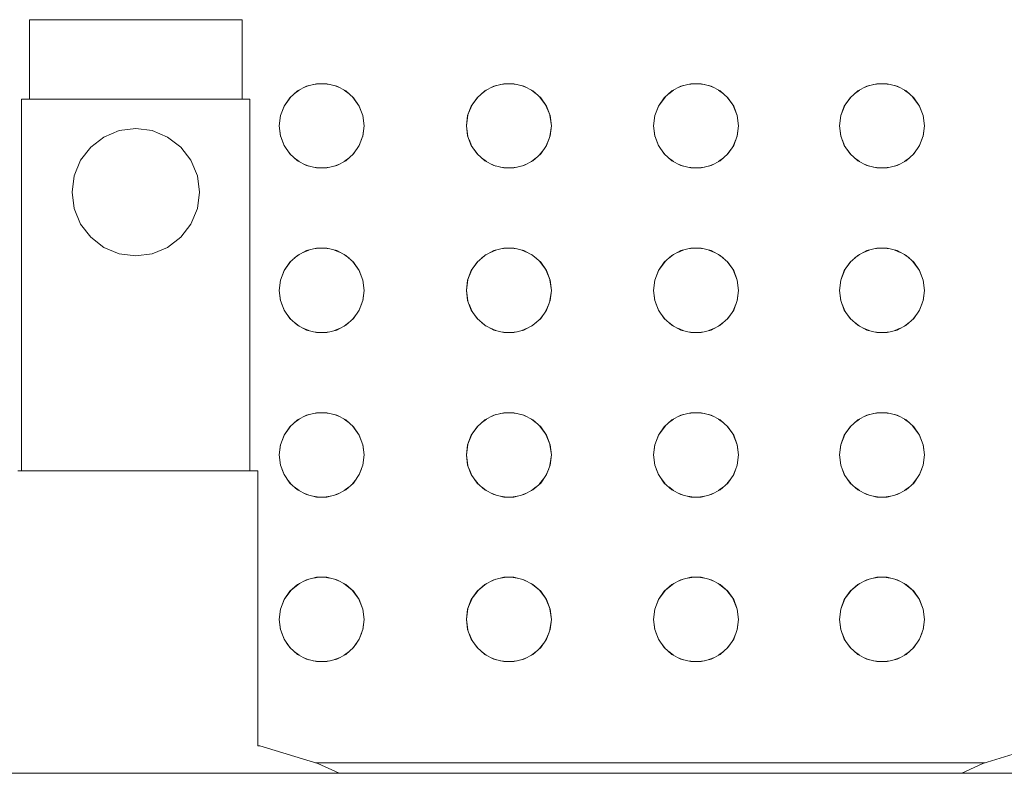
# Model space of a CAD drawing. Header units: millimetres. Extents: x 321 to 585, y -277 to 9.
# Tile 526 of 656: x 343.204 to 343.575, y -134.146 to -133.862. Entities that reach past the tile are written whole.
import ezdxf

# ---------------------------------------------------------------- set-up
doc = ezdxf.new("R2010")
doc.units = ezdxf.units.MM
doc.header["$MEASUREMENT"] = 0
doc.layers.add('IFC-Elemento construtivo genérico-Contorno', color=253, linetype='Continuous', lineweight=5)

msp = doc.modelspace()

# ---------------------------------------------------------------- linework, layer by layer
at = {"layer": 'IFC-Elemento construtivo genérico-Contorno', "lineweight": 5}
for p, q in [((343.20804, -133.86156), (343.2094, -133.86156)), ((343.20804, -133.89156), (343.20804, -133.86156)), ((343.2094, -133.86156), (343.2134, -133.86156)), ((343.2134, -133.86156), (343.21975, -133.86156)), ((343.21975, -133.86156), (343.22804, -133.86156)), ((343.22804, -133.86156), (343.23769, -133.86156)), ((343.23769, -133.86156), (343.24804, -133.86156)), ((343.24804, -133.86156), (343.25839, -133.86156)), ((343.25839, -133.86156), (343.26804, -133.86156)), ((343.26804, -133.86156), (343.27632, -133.86156)), ((343.27632, -133.86156), (343.28268, -133.86156)), ((343.28268, -133.86156), (343.28667, -133.86156)), ((343.28667, -133.86156), (343.28804, -133.86156)), ((343.28804, -133.89156), (343.28804, -133.86156)), ((343.30772, -133.88948), (343.30954, -133.88808)), ((343.30895, -133.8884), (343.31236, -133.8866)), ((343.31109, -133.88726), (343.31323, -133.88638)), ((343.31236, -133.8866), (343.31611, -133.88568)), ((343.31489, -133.88598), (343.31715, -133.88568)), ((343.31611, -133.88568), (343.31997, -133.88568)), ((343.31893, -133.88568), (343.32118, -133.88597)), ((343.31997, -133.88568), (343.32371, -133.8866)), ((343.32285, -133.88639), (343.32498, -133.88726)), ((343.32371, -133.8866), (343.32713, -133.8884)), ((343.32653, -133.88808), (343.32835, -133.88948)), ((343.3782, -133.88949), (343.38003, -133.88808)), ((343.37944, -133.8884), (343.38286, -133.8866)), ((343.38159, -133.88726), (343.38372, -133.88638)), ((343.38286, -133.8866), (343.3866, -133.88568)), ((343.38539, -133.88598), (343.38764, -133.88568)), ((343.3866, -133.88568), (343.39046, -133.88568)), ((343.38942, -133.88568), (343.39167, -133.88598)), ((343.39046, -133.88568), (343.3942, -133.8866)), ((343.39334, -133.88638), (343.39547, -133.88726)), ((343.3942, -133.8866), (343.39762, -133.8884)), ((343.39703, -133.88808), (343.39885, -133.88949)), ((343.44871, -133.88948), (343.45053, -133.88808)), ((343.44993, -133.8884), (343.45335, -133.8866)), ((343.45208, -133.88726), (343.45421, -133.88638)), ((343.45335, -133.8866), (343.45709, -133.88568)), ((343.45588, -133.88598), (343.45813, -133.88568)), ((343.45709, -133.88568), (343.46095, -133.88568)), ((343.45991, -133.88568), (343.46217, -133.88597)), ((343.46095, -133.88568), (343.4647, -133.8866)), ((343.46384, -133.88639), (343.46596, -133.88726)), ((343.4647, -133.8866), (343.46811, -133.8884)), ((343.46752, -133.88808), (343.46935, -133.88949)), ((343.51871, -133.88948), (343.52053, -133.88808)), ((343.51993, -133.8884), (343.52335, -133.8866)), ((343.52208, -133.88726), (343.52421, -133.88638)), ((343.52335, -133.8866), (343.52709, -133.88568)), ((343.52588, -133.88598), (343.52813, -133.88568)), ((343.52709, -133.88568), (343.53095, -133.88568)), ((343.52991, -133.88568), (343.53217, -133.88597)), ((343.53095, -133.88568), (343.5347, -133.8866)), ((343.53384, -133.88639), (343.53596, -133.88726)), ((343.5347, -133.8866), (343.53811, -133.8884)), ((343.53752, -133.88808), (343.53935, -133.88949)), ((343.20504, -133.89156), (343.2065, -133.89156)), ((343.20504, -134.03156), (343.20504, -133.89156)), ((343.2065, -133.89156), (343.2108, -133.89156)), ((343.2094, -133.89156), (343.2134, -133.89156)), ((343.2108, -133.89156), (343.21763, -133.89156)), ((343.2134, -133.89156), (343.21975, -133.89156)), ((343.21763, -133.89156), (343.22654, -133.89156)), ((343.21975, -133.89156), (343.22804, -133.89156)), ((343.22654, -133.89156), (343.23691, -133.89156)), ((343.22804, -133.89156), (343.23769, -133.89156)), ((343.23691, -133.89156), (343.24804, -133.89156)), ((343.24804, -133.89156), (343.25917, -133.89156)), ((343.25839, -133.89156), (343.26804, -133.89156)), ((343.25917, -133.89156), (343.26954, -133.89156)), ((343.26804, -133.89156), (343.27632, -133.89156)), ((343.26954, -133.89156), (343.27845, -133.89156)), ((343.27632, -133.89156), (343.28268, -133.89156)), ((343.27845, -133.89156), (343.28528, -133.89156)), ((343.28268, -133.89156), (343.28667, -133.89156)), ((343.28528, -133.89156), (343.28957, -133.89156)), ((343.28957, -133.89156), (343.29104, -133.89156)), ((343.29104, -134.03156), (343.29104, -133.89156)), ((343.30387, -133.89413), (343.30648, -133.89058)), ((343.30387, -133.89413), (343.30606, -133.89095)), ((343.30606, -133.89095), (343.30895, -133.8884)), ((343.32713, -133.8884), (343.33001, -133.89095)), ((343.3296, -133.89058), (343.3322, -133.89413)), ((343.33001, -133.89095), (343.3322, -133.89413)), ((343.37436, -133.89413), (343.37697, -133.89058)), ((343.37436, -133.89413), (343.37655, -133.89095)), ((343.37655, -133.89095), (343.37944, -133.8884)), ((343.39762, -133.8884), (343.40051, -133.89095)), ((343.40009, -133.89058), (343.4027, -133.89413)), ((343.40051, -133.89095), (343.4027, -133.89413)), ((343.44485, -133.89413), (343.44746, -133.89058)), ((343.44485, -133.89413), (343.44705, -133.89095)), ((343.44705, -133.89095), (343.44993, -133.8884)), ((343.46811, -133.8884), (343.471, -133.89095)), ((343.47058, -133.89058), (343.47319, -133.89413)), ((343.471, -133.89095), (343.47319, -133.89413)), ((343.51485, -133.89413), (343.51746, -133.89058)), ((343.51485, -133.89413), (343.51705, -133.89095)), ((343.51705, -133.89095), (343.51993, -133.8884)), ((343.53811, -133.8884), (343.541, -133.89095)), ((343.54058, -133.89058), (343.54319, -133.89413)), ((343.541, -133.89095), (343.54319, -133.89413)), ((343.3025, -133.89773), (343.30406, -133.89387)), ((343.3025, -133.89773), (343.30387, -133.89413)), ((343.33202, -133.89388), (343.33357, -133.89773)), ((343.3322, -133.89413), (343.33357, -133.89773)), ((343.373, -133.89773), (343.37454, -133.89388)), ((343.373, -133.89773), (343.37436, -133.89413)), ((343.40251, -133.89387), (343.40407, -133.89773)), ((343.4027, -133.89413), (343.40407, -133.89773)), ((343.44349, -133.89773), (343.44504, -133.89387)), ((343.44349, -133.89773), (343.44485, -133.89413)), ((343.47301, -133.89388), (343.47456, -133.89773)), ((343.47319, -133.89413), (343.47456, -133.89773)), ((343.51349, -133.89773), (343.51504, -133.89387)), ((343.51349, -133.89773), (343.51485, -133.89413)), ((343.54301, -133.89388), (343.54456, -133.89773)), ((343.54319, -133.89413), (343.54456, -133.89773)), ((343.30204, -133.90156), (343.30256, -133.89758)), ((343.30204, -133.90156), (343.3025, -133.89773)), ((343.33352, -133.89758), (343.33404, -133.90156)), ((343.33357, -133.89773), (343.33404, -133.90156)), ((343.37253, -133.90156), (343.37305, -133.89758)), ((343.37253, -133.90156), (343.373, -133.89773)), ((343.40401, -133.89758), (343.40453, -133.90156)), ((343.40407, -133.89773), (343.40453, -133.90156)), ((343.44302, -133.90156), (343.44355, -133.89758)), ((343.44302, -133.90156), (343.44349, -133.89773)), ((343.4745, -133.89758), (343.47502, -133.90156)), ((343.47456, -133.89773), (343.47502, -133.90156)), ((343.51302, -133.90156), (343.51355, -133.89758)), ((343.51302, -133.90156), (343.51349, -133.89773)), ((343.5445, -133.89758), (343.54502, -133.90156)), ((343.54456, -133.89773), (343.54502, -133.90156)), ((343.24183, -133.90338), (343.24804, -133.90257)), ((343.24804, -133.90257), (343.25425, -133.90338)), ((343.30204, -133.90156), (343.30256, -133.90554)), ((343.30204, -133.90156), (343.3025, -133.90539)), ((343.33351, -133.90554), (343.33404, -133.90156)), ((343.33357, -133.90539), (343.33404, -133.90156)), ((343.37253, -133.90156), (343.37306, -133.90554)), ((343.37253, -133.90156), (343.373, -133.90539)), ((343.404, -133.90554), (343.40453, -133.90156)), ((343.40407, -133.90539), (343.40453, -133.90156)), ((343.44302, -133.90156), (343.44355, -133.90554)), ((343.44302, -133.90156), (343.44349, -133.90539)), ((343.4745, -133.90554), (343.47502, -133.90156)), ((343.47456, -133.90539), (343.47502, -133.90156)), ((343.51302, -133.90156), (343.51355, -133.90554)), ((343.51302, -133.90156), (343.51349, -133.90539)), ((343.5445, -133.90554), (343.54502, -133.90156)), ((343.54456, -133.90539), (343.54502, -133.90156)), ((343.23107, -133.90959), (343.23604, -133.90578)), ((343.23604, -133.90578), (343.24183, -133.90338)), ((343.25425, -133.90338), (343.26004, -133.90578)), ((343.26004, -133.90578), (343.26501, -133.90959)), ((343.3025, -133.90539), (343.30387, -133.909)), ((343.30302, -133.90674), (343.30407, -133.90929)), ((343.33201, -133.90928), (343.33305, -133.90676)), ((343.3322, -133.909), (343.33357, -133.90539)), ((343.373, -133.90539), (343.37436, -133.909)), ((343.37352, -133.90676), (343.37456, -133.90929)), ((343.40249, -133.90929), (343.40355, -133.90674)), ((343.4027, -133.909), (343.40407, -133.90539)), ((343.44349, -133.90539), (343.44485, -133.909)), ((343.444, -133.90674), (343.44506, -133.90929)), ((343.47299, -133.90928), (343.47404, -133.90676)), ((343.47319, -133.909), (343.47456, -133.90539)), ((343.51349, -133.90539), (343.51485, -133.909)), ((343.514, -133.90674), (343.51506, -133.90929)), ((343.54299, -133.90928), (343.54404, -133.90676)), ((343.54319, -133.909), (343.54456, -133.90539)), ((343.22725, -133.91456), (343.23107, -133.90959)), ((343.26501, -133.90959), (343.26882, -133.91456)), ((343.30387, -133.909), (343.30606, -133.91217)), ((343.30492, -133.91052), (343.30645, -133.91252)), ((343.32963, -133.91252), (343.33114, -133.91053)), ((343.33001, -133.91217), (343.3322, -133.909)), ((343.37436, -133.909), (343.37655, -133.91217)), ((343.37542, -133.91053), (343.37694, -133.91252)), ((343.40012, -133.91252), (343.40165, -133.91052)), ((343.40051, -133.91217), (343.4027, -133.909)), ((343.44485, -133.909), (343.44705, -133.91217)), ((343.4459, -133.91052), (343.44743, -133.91252)), ((343.47061, -133.91252), (343.47213, -133.91053)), ((343.471, -133.91217), (343.47319, -133.909)), ((343.51485, -133.909), (343.51705, -133.91217)), ((343.5159, -133.91052), (343.51743, -133.91252)), ((343.54061, -133.91252), (343.54213, -133.91053)), ((343.541, -133.91217), (343.54319, -133.909)), ((343.30606, -133.91217), (343.30895, -133.91473)), ((343.3077, -133.91362), (343.30957, -133.91506)), ((343.32651, -133.91506), (343.32838, -133.91362)), ((343.32713, -133.91473), (343.33001, -133.91217)), ((343.37655, -133.91217), (343.37944, -133.91473)), ((343.37818, -133.91361), (343.38006, -133.91506)), ((343.397, -133.91506), (343.39887, -133.91362)), ((343.39762, -133.91473), (343.40051, -133.91217)), ((343.44705, -133.91217), (343.44993, -133.91473)), ((343.44868, -133.91362), (343.45055, -133.91506)), ((343.46749, -133.91506), (343.46937, -133.91361)), ((343.46811, -133.91473), (343.471, -133.91217)), ((343.51705, -133.91217), (343.51993, -133.91473)), ((343.51868, -133.91362), (343.52055, -133.91506)), ((343.53749, -133.91506), (343.53937, -133.91361)), ((343.53811, -133.91473), (343.541, -133.91217)), ((343.22486, -133.92035), (343.22725, -133.91456)), ((343.26882, -133.91456), (343.27122, -133.92035)), ((343.30895, -133.91473), (343.31236, -133.91652)), ((343.31109, -133.91585), (343.31319, -133.91673)), ((343.31236, -133.91652), (343.31611, -133.91745)), ((343.31492, -133.91716), (343.31715, -133.91745)), ((343.31611, -133.91745), (343.31997, -133.91745)), ((343.31893, -133.91745), (343.32115, -133.91716)), ((343.31997, -133.91745), (343.32371, -133.91652)), ((343.32289, -133.91673), (343.32498, -133.91586)), ((343.32371, -133.91652), (343.32713, -133.91473)), ((343.37944, -133.91473), (343.38286, -133.91652)), ((343.38158, -133.91586), (343.38368, -133.91673)), ((343.38286, -133.91652), (343.3866, -133.91745)), ((343.38541, -133.91716), (343.38764, -133.91745)), ((343.3866, -133.91745), (343.39046, -133.91745)), ((343.38942, -133.91745), (343.39165, -133.91716)), ((343.39046, -133.91745), (343.3942, -133.91652)), ((343.39338, -133.91673), (343.39548, -133.91586)), ((343.3942, -133.91652), (343.39762, -133.91473)), ((343.44993, -133.91473), (343.45335, -133.91652)), ((343.45207, -133.91585), (343.45417, -133.91673)), ((343.45335, -133.91652), (343.45709, -133.91745)), ((343.4559, -133.91716), (343.45813, -133.91745)), ((343.45709, -133.91745), (343.46095, -133.91745)), ((343.45991, -133.91745), (343.46214, -133.91716)), ((343.46095, -133.91745), (343.4647, -133.91652)), ((343.46387, -133.91673), (343.46597, -133.91586)), ((343.4647, -133.91652), (343.46811, -133.91473)), ((343.51993, -133.91473), (343.52335, -133.91652)), ((343.52207, -133.91585), (343.52417, -133.91673)), ((343.52335, -133.91652), (343.52709, -133.91745)), ((343.5259, -133.91716), (343.52813, -133.91745)), ((343.52709, -133.91745), (343.53095, -133.91745)), ((343.52991, -133.91745), (343.53214, -133.91716)), ((343.53095, -133.91745), (343.5347, -133.91652)), ((343.53387, -133.91673), (343.53597, -133.91586)), ((343.5347, -133.91652), (343.53811, -133.91473)), ((343.22404, -133.92656), (343.22486, -133.92035)), ((343.27122, -133.92035), (343.27204, -133.92656)), ((343.22404, -133.92656), (343.22486, -133.93277)), ((343.27122, -133.93277), (343.27204, -133.92656)), ((343.22486, -133.93277), (343.22725, -133.93856)), ((343.26882, -133.93856), (343.27122, -133.93277)), ((343.22725, -133.93856), (343.23107, -133.94353)), ((343.26501, -133.94353), (343.26882, -133.93856)), ((343.23107, -133.94353), (343.23604, -133.94735)), ((343.26004, -133.94735), (343.26501, -133.94353)), ((343.23604, -133.94735), (343.24183, -133.94974)), ((343.25425, -133.94974), (343.26004, -133.94735)), ((343.24183, -133.94974), (343.24804, -133.95056)), ((343.24804, -133.95056), (343.25425, -133.94974)), ((343.30606, -133.95296), (343.30895, -133.9504)), ((343.30772, -133.95148), (343.30954, -133.95008)), ((343.30895, -133.9504), (343.31236, -133.9486)), ((343.31112, -133.94925), (343.31318, -133.94841)), ((343.31236, -133.9486), (343.31611, -133.94768)), ((343.31496, -133.94797), (343.31713, -133.94768)), ((343.31611, -133.94768), (343.31997, -133.94768)), ((343.31894, -133.94768), (343.32112, -133.94797)), ((343.31997, -133.94768), (343.32371, -133.9486)), ((343.3229, -133.94841), (343.32495, -133.94925)), ((343.32371, -133.9486), (343.32713, -133.9504)), ((343.32653, -133.95008), (343.32835, -133.95148)), ((343.32713, -133.9504), (343.33001, -133.95296)), ((343.37655, -133.95296), (343.37944, -133.9504)), ((343.3782, -133.95149), (343.38003, -133.95008)), ((343.37944, -133.9504), (343.38286, -133.9486)), ((343.38161, -133.94925), (343.38367, -133.94841)), ((343.38286, -133.9486), (343.3866, -133.94768)), ((343.38545, -133.94797), (343.38763, -133.94768)), ((343.3866, -133.94768), (343.39046, -133.94768)), ((343.38943, -133.94768), (343.39161, -133.94797)), ((343.39046, -133.94768), (343.3942, -133.9486)), ((343.39339, -133.94841), (343.39545, -133.94925)), ((343.3942, -133.9486), (343.39762, -133.9504)), ((343.39703, -133.95008), (343.39885, -133.95149)), ((343.39762, -133.9504), (343.40051, -133.95296)), ((343.44705, -133.95296), (343.44993, -133.9504)), ((343.44871, -133.95148), (343.45053, -133.95008)), ((343.44993, -133.9504), (343.45335, -133.9486)), ((343.4521, -133.94925), (343.45416, -133.94841)), ((343.45335, -133.9486), (343.45709, -133.94768)), ((343.45594, -133.94797), (343.45812, -133.94768)), ((343.45709, -133.94768), (343.46095, -133.94768)), ((343.45992, -133.94768), (343.4621, -133.94797)), ((343.46095, -133.94768), (343.4647, -133.9486)), ((343.46389, -133.94841), (343.46594, -133.94925)), ((343.4647, -133.9486), (343.46811, -133.9504)), ((343.46752, -133.95008), (343.46935, -133.95149)), ((343.46811, -133.9504), (343.471, -133.95296)), ((343.51705, -133.95296), (343.51993, -133.9504)), ((343.51871, -133.95148), (343.52053, -133.95008)), ((343.51993, -133.9504), (343.52335, -133.9486)), ((343.5221, -133.94925), (343.52416, -133.94841)), ((343.52335, -133.9486), (343.52709, -133.94768)), ((343.52594, -133.94797), (343.52812, -133.94768)), ((343.52709, -133.94768), (343.53095, -133.94768)), ((343.52992, -133.94768), (343.5321, -133.94797)), ((343.53095, -133.94768), (343.5347, -133.9486)), ((343.53389, -133.94841), (343.53594, -133.94925)), ((343.5347, -133.9486), (343.53811, -133.9504)), ((343.53752, -133.95008), (343.53935, -133.95149)), ((343.53811, -133.9504), (343.541, -133.95296)), ((343.30387, -133.95613), (343.30648, -133.95258)), ((343.30387, -133.95613), (343.30606, -133.95296)), ((343.3296, -133.95258), (343.3322, -133.95613)), ((343.33001, -133.95296), (343.3322, -133.95613)), ((343.37436, -133.95613), (343.37697, -133.95258)), ((343.37436, -133.95613), (343.37655, -133.95296)), ((343.40009, -133.95258), (343.4027, -133.95613)), ((343.40051, -133.95296), (343.4027, -133.95613)), ((343.44485, -133.95613), (343.44746, -133.95258)), ((343.44485, -133.95613), (343.44705, -133.95296)), ((343.47058, -133.95258), (343.47319, -133.95613)), ((343.471, -133.95296), (343.47319, -133.95613)), ((343.51485, -133.95613), (343.51746, -133.95258)), ((343.51485, -133.95613), (343.51705, -133.95296)), ((343.54058, -133.95258), (343.54319, -133.95613)), ((343.541, -133.95296), (343.54319, -133.95613)), ((343.3025, -133.95973), (343.30406, -133.95588)), ((343.3025, -133.95973), (343.30387, -133.95613)), ((343.33202, -133.95589), (343.33357, -133.95973)), ((343.3322, -133.95613), (343.33357, -133.95973)), ((343.373, -133.95973), (343.37454, -133.95589)), ((343.373, -133.95973), (343.37436, -133.95613)), ((343.40251, -133.95588), (343.40407, -133.95973)), ((343.4027, -133.95613), (343.40407, -133.95973)), ((343.44349, -133.95973), (343.44504, -133.95588)), ((343.44349, -133.95973), (343.44485, -133.95613)), ((343.47301, -133.95589), (343.47456, -133.95973)), ((343.47319, -133.95613), (343.47456, -133.95973)), ((343.51349, -133.95973), (343.51504, -133.95588)), ((343.51349, -133.95973), (343.51485, -133.95613)), ((343.54301, -133.95589), (343.54456, -133.95973)), ((343.54319, -133.95613), (343.54456, -133.95973)), ((343.30204, -133.96356), (343.30256, -133.95959)), ((343.30204, -133.96356), (343.3025, -133.95973)), ((343.33352, -133.95959), (343.33404, -133.96356)), ((343.33357, -133.95973), (343.33404, -133.96356)), ((343.37253, -133.96356), (343.37305, -133.95959)), ((343.37253, -133.96356), (343.373, -133.95973)), ((343.40401, -133.95959), (343.40453, -133.96356)), ((343.40407, -133.95973), (343.40453, -133.96356)), ((343.44302, -133.96356), (343.44355, -133.95959)), ((343.44302, -133.96356), (343.44349, -133.95973)), ((343.4745, -133.95959), (343.47502, -133.96356)), ((343.47456, -133.95973), (343.47502, -133.96356)), ((343.51302, -133.96356), (343.51355, -133.95959)), ((343.51302, -133.96356), (343.51349, -133.95973)), ((343.5445, -133.95959), (343.54502, -133.96356)), ((343.54456, -133.95973), (343.54502, -133.96356)), ((343.30204, -133.96356), (343.30256, -133.96755)), ((343.30204, -133.96356), (343.3025, -133.96739)), ((343.33351, -133.96755), (343.33404, -133.96356)), ((343.33357, -133.96739), (343.33404, -133.96356)), ((343.37253, -133.96356), (343.37306, -133.96755)), ((343.37253, -133.96356), (343.373, -133.96739)), ((343.404, -133.96755), (343.40453, -133.96356)), ((343.40407, -133.96739), (343.40453, -133.96356)), ((343.44302, -133.96356), (343.44355, -133.96755)), ((343.44302, -133.96356), (343.44349, -133.96739)), ((343.4745, -133.96755), (343.47502, -133.96356)), ((343.47456, -133.96739), (343.47502, -133.96356)), ((343.51302, -133.96356), (343.51355, -133.96755)), ((343.51302, -133.96356), (343.51349, -133.96739)), ((343.5445, -133.96755), (343.54502, -133.96356)), ((343.54456, -133.96739), (343.54502, -133.96356)), ((343.3025, -133.96739), (343.30387, -133.97099)), ((343.30303, -133.96879), (343.30407, -133.97128)), ((343.33202, -133.97127), (343.33303, -133.96881)), ((343.3322, -133.97099), (343.33357, -133.96739)), ((343.373, -133.96739), (343.37436, -133.97099)), ((343.37353, -133.96881), (343.37455, -133.97127)), ((343.4025, -133.97128), (343.40354, -133.96879)), ((343.4027, -133.97099), (343.40407, -133.96739)), ((343.44349, -133.96739), (343.44485, -133.97099)), ((343.44402, -133.96879), (343.44505, -133.97128)), ((343.473, -133.97127), (343.47402, -133.96881)), ((343.47319, -133.97099), (343.47456, -133.96739)), ((343.51349, -133.96739), (343.51485, -133.97099)), ((343.51402, -133.96879), (343.51505, -133.97128)), ((343.543, -133.97127), (343.54402, -133.96881)), ((343.54319, -133.97099), (343.54456, -133.96739)), ((343.30387, -133.97099), (343.30606, -133.97417)), ((343.30499, -133.97261), (343.30642, -133.97449)), ((343.32965, -133.97449), (343.33107, -133.97263)), ((343.33001, -133.97417), (343.3322, -133.97099)), ((343.37436, -133.97099), (343.37655, -133.97417)), ((343.37549, -133.97262), (343.37692, -133.97449)), ((343.40014, -133.97449), (343.40158, -133.97261)), ((343.40051, -133.97417), (343.4027, -133.97099)), ((343.44485, -133.97099), (343.44705, -133.97417)), ((343.44597, -133.97261), (343.44741, -133.97449)), ((343.47063, -133.97449), (343.47207, -133.97262)), ((343.471, -133.97417), (343.47319, -133.97099)), ((343.51485, -133.97099), (343.51705, -133.97417)), ((343.51597, -133.97261), (343.51741, -133.97449)), ((343.54063, -133.97449), (343.54207, -133.97262)), ((343.541, -133.97417), (343.54319, -133.97099)), ((343.30606, -133.97417), (343.30895, -133.97673)), ((343.30778, -133.97569), (343.30954, -133.97704)), ((343.30895, -133.97673), (343.31236, -133.97852)), ((343.32371, -133.97852), (343.32713, -133.97673)), ((343.32654, -133.97704), (343.3283, -133.97569)), ((343.32713, -133.97673), (343.33001, -133.97417)), ((343.37655, -133.97417), (343.37944, -133.97673)), ((343.37826, -133.97568), (343.38003, -133.97704)), ((343.37944, -133.97673), (343.38286, -133.97852)), ((343.3942, -133.97852), (343.39762, -133.97673)), ((343.39703, -133.97704), (343.39879, -133.97568)), ((343.39762, -133.97673), (343.40051, -133.97417)), ((343.44705, -133.97417), (343.44993, -133.97673)), ((343.44876, -133.97569), (343.45052, -133.97704)), ((343.44993, -133.97673), (343.45335, -133.97852)), ((343.4647, -133.97852), (343.46811, -133.97673)), ((343.46752, -133.97704), (343.46929, -133.97568)), ((343.46811, -133.97673), (343.471, -133.97417)), ((343.51705, -133.97417), (343.51993, -133.97673)), ((343.51876, -133.97569), (343.52052, -133.97704)), ((343.51993, -133.97673), (343.52335, -133.97852)), ((343.5347, -133.97852), (343.53811, -133.97673)), ((343.53752, -133.97704), (343.53929, -133.97568)), ((343.53811, -133.97673), (343.541, -133.97417)), ((343.31112, -133.97787), (343.31318, -133.97872)), ((343.31236, -133.97852), (343.31611, -133.97944)), ((343.31496, -133.97916), (343.31713, -133.97944)), ((343.31611, -133.97944), (343.31997, -133.97944)), ((343.31894, -133.97944), (343.32112, -133.97916)), ((343.31997, -133.97944), (343.32371, -133.97852)), ((343.3229, -133.97872), (343.32495, -133.97787)), ((343.38161, -133.97787), (343.38367, -133.97872)), ((343.38286, -133.97852), (343.3866, -133.97944)), ((343.38545, -133.97916), (343.38763, -133.97944)), ((343.3866, -133.97944), (343.39046, -133.97944)), ((343.38943, -133.97944), (343.39161, -133.97916)), ((343.39046, -133.97944), (343.3942, -133.97852)), ((343.39339, -133.97872), (343.39545, -133.97787)), ((343.4521, -133.97787), (343.45416, -133.97872)), ((343.45335, -133.97852), (343.45709, -133.97944)), ((343.45594, -133.97916), (343.45812, -133.97944)), ((343.45709, -133.97944), (343.46095, -133.97944)), ((343.45992, -133.97944), (343.4621, -133.97916)), ((343.46095, -133.97944), (343.4647, -133.97852)), ((343.46389, -133.97872), (343.46594, -133.97787)), ((343.5221, -133.97787), (343.52416, -133.97872)), ((343.52335, -133.97852), (343.52709, -133.97944)), ((343.52594, -133.97916), (343.52812, -133.97944)), ((343.52709, -133.97944), (343.53095, -133.97944)), ((343.52992, -133.97944), (343.5321, -133.97916)), ((343.53095, -133.97944), (343.5347, -133.97852)), ((343.53389, -133.97872), (343.53594, -133.97787)), ((343.30895, -134.01239), (343.31236, -134.0106)), ((343.31109, -134.01128), (343.31319, -134.0104)), ((343.31236, -134.0106), (343.31611, -134.00967)), ((343.31492, -134.00997), (343.31715, -134.00967)), ((343.31611, -134.00967), (343.31997, -134.00967)), ((343.31893, -134.00967), (343.32115, -134.00997)), ((343.31997, -134.00967), (343.32371, -134.0106)), ((343.32289, -134.0104), (343.32498, -134.01127)), ((343.32371, -134.0106), (343.32713, -134.01239)), ((343.37944, -134.01239), (343.38286, -134.0106)), ((343.38158, -134.01127), (343.38368, -134.0104)), ((343.38286, -134.0106), (343.3866, -134.00967)), ((343.38541, -134.00997), (343.38764, -134.00967)), ((343.3866, -134.00967), (343.39046, -134.00967)), ((343.38942, -134.00967), (343.39165, -134.00997)), ((343.39046, -134.00967), (343.3942, -134.0106)), ((343.39338, -134.0104), (343.39548, -134.01127)), ((343.3942, -134.0106), (343.39762, -134.01239)), ((343.44993, -134.01239), (343.45335, -134.0106)), ((343.45207, -134.01128), (343.45417, -134.0104)), ((343.45335, -134.0106), (343.45709, -134.00967)), ((343.4559, -134.00997), (343.45813, -134.00967)), ((343.45709, -134.00967), (343.46095, -134.00967)), ((343.45991, -134.00967), (343.46214, -134.00997)), ((343.46095, -134.00967), (343.4647, -134.0106)), ((343.46387, -134.0104), (343.46597, -134.01127)), ((343.4647, -134.0106), (343.46811, -134.01239)), ((343.51993, -134.01239), (343.52335, -134.0106)), ((343.52207, -134.01128), (343.52417, -134.0104)), ((343.52335, -134.0106), (343.52709, -134.00967)), ((343.5259, -134.00997), (343.52813, -134.00967)), ((343.52709, -134.00967), (343.53095, -134.00967)), ((343.52991, -134.00967), (343.53214, -134.00997)), ((343.53095, -134.00967), (343.5347, -134.0106)), ((343.53387, -134.0104), (343.53597, -134.01127)), ((343.5347, -134.0106), (343.53811, -134.01239)), ((343.30606, -134.01495), (343.30895, -134.01239)), ((343.3077, -134.0135), (343.30957, -134.01207)), ((343.32651, -134.01207), (343.32838, -134.0135)), ((343.32713, -134.01239), (343.33001, -134.01495)), ((343.37655, -134.01495), (343.37944, -134.01239)), ((343.37818, -134.01351), (343.38006, -134.01207)), ((343.397, -134.01207), (343.39887, -134.0135)), ((343.39762, -134.01239), (343.40051, -134.01495)), ((343.44705, -134.01495), (343.44993, -134.01239)), ((343.44868, -134.0135), (343.45055, -134.01207)), ((343.46749, -134.01207), (343.46937, -134.01351)), ((343.46811, -134.01239), (343.471, -134.01495)), ((343.51705, -134.01495), (343.51993, -134.01239)), ((343.51868, -134.0135), (343.52055, -134.01207)), ((343.53749, -134.01207), (343.53937, -134.01351)), ((343.53811, -134.01239), (343.541, -134.01495)), ((343.3025, -134.02174), (343.30407, -134.01786)), ((343.30387, -134.01812), (343.30648, -134.01458)), ((343.30387, -134.01812), (343.30606, -134.01495)), ((343.3296, -134.01458), (343.3322, -134.01812)), ((343.33001, -134.01495), (343.3322, -134.01812)), ((343.33201, -134.01787), (343.33357, -134.02174)), ((343.373, -134.02174), (343.37455, -134.01787)), ((343.37436, -134.01812), (343.37697, -134.01458)), ((343.37436, -134.01812), (343.37655, -134.01495)), ((343.40009, -134.01458), (343.4027, -134.01812)), ((343.40051, -134.01495), (343.4027, -134.01812)), ((343.4025, -134.01786), (343.40407, -134.02174)), ((343.44349, -134.02174), (343.44505, -134.01786)), ((343.44485, -134.01812), (343.44746, -134.01458)), ((343.44485, -134.01812), (343.44705, -134.01495)), ((343.47058, -134.01458), (343.47319, -134.01812)), ((343.471, -134.01495), (343.47319, -134.01812)), ((343.473, -134.01787), (343.47456, -134.02174)), ((343.51349, -134.02174), (343.51505, -134.01786)), ((343.51485, -134.01812), (343.51746, -134.01458)), ((343.51485, -134.01812), (343.51705, -134.01495)), ((343.54058, -134.01458), (343.54319, -134.01812)), ((343.541, -134.01495), (343.54319, -134.01812)), ((343.543, -134.01787), (343.54456, -134.02174)), ((343.30204, -134.02556), (343.30256, -134.02159)), ((343.30204, -134.02556), (343.3025, -134.02174)), ((343.3025, -134.02174), (343.30387, -134.01812)), ((343.3322, -134.01812), (343.33357, -134.02174)), ((343.33352, -134.02159), (343.33404, -134.02556)), ((343.33357, -134.02174), (343.33404, -134.02556)), ((343.37253, -134.02556), (343.37305, -134.02159)), ((343.37253, -134.02556), (343.373, -134.02174)), ((343.373, -134.02174), (343.37436, -134.01812)), ((343.4027, -134.01812), (343.40407, -134.02174)), ((343.40401, -134.02159), (343.40453, -134.02556)), ((343.40407, -134.02174), (343.40453, -134.02556)), ((343.44302, -134.02556), (343.44355, -134.02159)), ((343.44302, -134.02556), (343.44349, -134.02174)), ((343.44349, -134.02174), (343.44485, -134.01812)), ((343.47319, -134.01812), (343.47456, -134.02174)), ((343.4745, -134.02159), (343.47502, -134.02556)), ((343.47456, -134.02174), (343.47502, -134.02556)), ((343.51302, -134.02556), (343.51355, -134.02159)), ((343.51302, -134.02556), (343.51349, -134.02174)), ((343.51349, -134.02174), (343.51485, -134.01812)), ((343.54319, -134.01812), (343.54456, -134.02174)), ((343.5445, -134.02159), (343.54502, -134.02556)), ((343.54456, -134.02174), (343.54502, -134.02556)), ((343.30204, -134.02556), (343.30256, -134.02955)), ((343.30204, -134.02556), (343.3025, -134.02939)), ((343.33351, -134.02955), (343.33404, -134.02556)), ((343.33357, -134.02939), (343.33404, -134.02556)), ((343.37253, -134.02556), (343.37306, -134.02955)), ((343.37253, -134.02556), (343.373, -134.02939)), ((343.404, -134.02955), (343.40453, -134.02556)), ((343.40407, -134.02939), (343.40453, -134.02556)), ((343.44302, -134.02556), (343.44355, -134.02955)), ((343.44302, -134.02556), (343.44349, -134.02939)), ((343.4745, -134.02955), (343.47502, -134.02556)), ((343.47456, -134.02939), (343.47502, -134.02556)), ((343.51302, -134.02556), (343.51355, -134.02955)), ((343.51302, -134.02556), (343.51349, -134.02939)), ((343.5445, -134.02955), (343.54502, -134.02556)), ((343.54456, -134.02939), (343.54502, -134.02556)), ((343.20361, -134.03156), (343.2082, -134.03156)), ((343.2082, -134.03156), (343.21551, -134.03156)), ((343.21551, -134.03156), (343.22504, -134.03156)), ((343.22504, -134.03156), (343.23613, -134.03156)), ((343.22504, -134.03156), (343.23331, -134.03156)), ((343.23613, -134.03156), (343.24804, -134.03156)), ((343.24804, -134.03156), (343.25994, -134.03156)), ((343.25994, -134.03156), (343.27104, -134.03156)), ((343.27104, -134.03156), (343.28056, -134.03156)), ((343.28056, -134.03156), (343.28788, -134.03156)), ((343.28788, -134.03156), (343.29247, -134.03156)), ((343.29247, -134.03156), (343.29404, -134.03156)), ((343.29404, -134.13518), (343.29404, -134.03156)), ((343.3025, -134.02939), (343.30387, -134.03299)), ((343.30303, -134.03079), (343.30407, -134.03328)), ((343.33202, -134.03327), (343.33303, -134.03081)), ((343.3322, -134.03299), (343.33357, -134.02939)), ((343.373, -134.02939), (343.37436, -134.03299)), ((343.37353, -134.03081), (343.37455, -134.03327)), ((343.4025, -134.03328), (343.40354, -134.03079)), ((343.4027, -134.03299), (343.40407, -134.02939)), ((343.44349, -134.02939), (343.44485, -134.03299)), ((343.44402, -134.03079), (343.44505, -134.03328)), ((343.473, -134.03327), (343.47402, -134.03081)), ((343.47319, -134.03299), (343.47456, -134.02939)), ((343.51349, -134.02939), (343.51485, -134.03299)), ((343.51402, -134.03079), (343.51505, -134.03328)), ((343.543, -134.03327), (343.54402, -134.03081)), ((343.54319, -134.03299), (343.54456, -134.02939)), ((343.30387, -134.03299), (343.30606, -134.03617)), ((343.30497, -134.03459), (343.30644, -134.03651)), ((343.30606, -134.03617), (343.30895, -134.03873)), ((343.32713, -134.03873), (343.33001, -134.03617)), ((343.32963, -134.03651), (343.3311, -134.0346)), ((343.33001, -134.03617), (343.3322, -134.03299)), ((343.37436, -134.03299), (343.37655, -134.03617)), ((343.37546, -134.03459), (343.37694, -134.03651)), ((343.37655, -134.03617), (343.37944, -134.03873)), ((343.39762, -134.03873), (343.40051, -134.03617)), ((343.40012, -134.03651), (343.4016, -134.03459)), ((343.40051, -134.03617), (343.4027, -134.03299)), ((343.44485, -134.03299), (343.44705, -134.03617)), ((343.44595, -134.03459), (343.44743, -134.03651)), ((343.44705, -134.03617), (343.44993, -134.03873)), ((343.46811, -134.03873), (343.471, -134.03617)), ((343.47061, -134.03651), (343.47209, -134.03459)), ((343.471, -134.03617), (343.47319, -134.03299)), ((343.51485, -134.03299), (343.51705, -134.03617)), ((343.51595, -134.03459), (343.51743, -134.03651)), ((343.51705, -134.03617), (343.51993, -134.03873)), ((343.53811, -134.03873), (343.541, -134.03617)), ((343.54061, -134.03651), (343.54209, -134.03459)), ((343.541, -134.03617), (343.54319, -134.03299)), ((343.30772, -134.03764), (343.30954, -134.03904)), ((343.30895, -134.03873), (343.31236, -134.04052)), ((343.31109, -134.03986), (343.31323, -134.04074)), ((343.32285, -134.04073), (343.32498, -134.03986)), ((343.32371, -134.04052), (343.32713, -134.03873)), ((343.32653, -134.03904), (343.32835, -134.03764)), ((343.3782, -134.03763), (343.38003, -134.03904)), ((343.37944, -134.03873), (343.38286, -134.04052)), ((343.38159, -134.03986), (343.38372, -134.04074)), ((343.39334, -134.04074), (343.39547, -134.03986)), ((343.3942, -134.04052), (343.39762, -134.03873)), ((343.39703, -134.03904), (343.39885, -134.03763)), ((343.44871, -134.03764), (343.45053, -134.03904)), ((343.44993, -134.03873), (343.45335, -134.04052)), ((343.45208, -134.03986), (343.45421, -134.04074)), ((343.46384, -134.04073), (343.46596, -134.03986)), ((343.4647, -134.04052), (343.46811, -134.03873)), ((343.46752, -134.03904), (343.46935, -134.03763)), ((343.51871, -134.03764), (343.52053, -134.03904)), ((343.51993, -134.03873), (343.52335, -134.04052)), ((343.52208, -134.03986), (343.52421, -134.04074)), ((343.53384, -134.04073), (343.53596, -134.03986)), ((343.5347, -134.04052), (343.53811, -134.03873)), ((343.53752, -134.03904), (343.53935, -134.03763)), ((343.31236, -134.04052), (343.31611, -134.04144)), ((343.31489, -134.04114), (343.31715, -134.04144)), ((343.31611, -134.04144), (343.31997, -134.04144)), ((343.31893, -134.04144), (343.32118, -134.04115)), ((343.31997, -134.04144), (343.32371, -134.04052)), ((343.38286, -134.04052), (343.3866, -134.04144)), ((343.38539, -134.04114), (343.38764, -134.04144)), ((343.3866, -134.04144), (343.39046, -134.04144)), ((343.38942, -134.04144), (343.39167, -134.04114)), ((343.39046, -134.04144), (343.3942, -134.04052)), ((343.45335, -134.04052), (343.45709, -134.04144)), ((343.45588, -134.04114), (343.45813, -134.04144)), ((343.45709, -134.04144), (343.46095, -134.04144)), ((343.45991, -134.04144), (343.46217, -134.04115)), ((343.46095, -134.04144), (343.4647, -134.04052)), ((343.52335, -134.04052), (343.52709, -134.04144)), ((343.52588, -134.04114), (343.52813, -134.04144)), ((343.52709, -134.04144), (343.53095, -134.04144)), ((343.52991, -134.04144), (343.53217, -134.04115)), ((343.53095, -134.04144), (343.5347, -134.04052)), ((343.30895, -134.07439), (343.31236, -134.0726)), ((343.31109, -134.07328), (343.31319, -134.0724)), ((343.31236, -134.0726), (343.31611, -134.07168)), ((343.31492, -134.07197), (343.31715, -134.07168)), ((343.31611, -134.07168), (343.31997, -134.07168)), ((343.31893, -134.07168), (343.32115, -134.07197)), ((343.31997, -134.07168), (343.32371, -134.0726)), ((343.32289, -134.0724), (343.32498, -134.07327)), ((343.32371, -134.0726), (343.32713, -134.07439)), ((343.37944, -134.07439), (343.38286, -134.0726)), ((343.38158, -134.07327), (343.38368, -134.0724)), ((343.38286, -134.0726), (343.3866, -134.07168)), ((343.38541, -134.07197), (343.38764, -134.07168)), ((343.3866, -134.07168), (343.39046, -134.07168)), ((343.38942, -134.07168), (343.39165, -134.07197)), ((343.39046, -134.07168), (343.3942, -134.0726)), ((343.39338, -134.0724), (343.39548, -134.07327)), ((343.3942, -134.0726), (343.39762, -134.07439)), ((343.44993, -134.07439), (343.45335, -134.0726)), ((343.45207, -134.07328), (343.45417, -134.0724)), ((343.45335, -134.0726), (343.45709, -134.07168)), ((343.4559, -134.07197), (343.45813, -134.07168)), ((343.45709, -134.07168), (343.46095, -134.07168)), ((343.45991, -134.07168), (343.46214, -134.07197)), ((343.46095, -134.07168), (343.4647, -134.0726)), ((343.46387, -134.0724), (343.46597, -134.07327)), ((343.4647, -134.0726), (343.46811, -134.07439)), ((343.51993, -134.07439), (343.52335, -134.0726)), ((343.52207, -134.07328), (343.52417, -134.0724)), ((343.52335, -134.0726), (343.52709, -134.07168)), ((343.5259, -134.07197), (343.52813, -134.07168)), ((343.52709, -134.07168), (343.53095, -134.07168)), ((343.52991, -134.07168), (343.53214, -134.07197)), ((343.53095, -134.07168), (343.5347, -134.0726)), ((343.53387, -134.0724), (343.53597, -134.07327)), ((343.5347, -134.0726), (343.53811, -134.07439)), ((343.30387, -134.08012), (343.30642, -134.07666)), ((343.30387, -134.08012), (343.30606, -134.07695)), ((343.30606, -134.07695), (343.30965, -134.07402)), ((343.30606, -134.07695), (343.30895, -134.07439)), ((343.32643, -134.07403), (343.33001, -134.07695)), ((343.32713, -134.07439), (343.33001, -134.07695)), ((343.32965, -134.07666), (343.3322, -134.08012)), ((343.33001, -134.07695), (343.3322, -134.08012)), ((343.37436, -134.08012), (343.37692, -134.07665)), ((343.37436, -134.08012), (343.37655, -134.07695)), ((343.37655, -134.07695), (343.38014, -134.07403)), ((343.37655, -134.07695), (343.37944, -134.07439)), ((343.39692, -134.07403), (343.40051, -134.07695)), ((343.39762, -134.07439), (343.40051, -134.07695)), ((343.40014, -134.07666), (343.4027, -134.08012)), ((343.40051, -134.07695), (343.4027, -134.08012)), ((343.44485, -134.08012), (343.44741, -134.07666)), ((343.44485, -134.08012), (343.44705, -134.07695)), ((343.44705, -134.07695), (343.45063, -134.07402)), ((343.44705, -134.07695), (343.44993, -134.07439)), ((343.46741, -134.07403), (343.471, -134.07695)), ((343.46811, -134.07439), (343.471, -134.07695)), ((343.47063, -134.07665), (343.47319, -134.08012)), ((343.471, -134.07695), (343.47319, -134.08012)), ((343.51485, -134.08012), (343.51741, -134.07666)), ((343.51485, -134.08012), (343.51705, -134.07695)), ((343.51705, -134.07695), (343.52063, -134.07402)), ((343.51705, -134.07695), (343.51993, -134.07439)), ((343.53741, -134.07403), (343.541, -134.07695)), ((343.53811, -134.07439), (343.541, -134.07695)), ((343.54063, -134.07665), (343.54319, -134.08012)), ((343.541, -134.07695), (343.54319, -134.08012)), ((343.3025, -134.08374), (343.30406, -134.07987)), ((343.3025, -134.08374), (343.30387, -134.08012)), ((343.33202, -134.07988), (343.33357, -134.08374)), ((343.3322, -134.08012), (343.33357, -134.08374)), ((343.373, -134.08374), (343.37455, -134.07988)), ((343.373, -134.08374), (343.37436, -134.08012)), ((343.40251, -134.07987), (343.40407, -134.08374)), ((343.4027, -134.08012), (343.40407, -134.08374)), ((343.44349, -134.08374), (343.44504, -134.07987)), ((343.44349, -134.08374), (343.44485, -134.08012)), ((343.47301, -134.07988), (343.47456, -134.08374)), ((343.47319, -134.08012), (343.47456, -134.08374)), ((343.51349, -134.08374), (343.51504, -134.07987)), ((343.51349, -134.08374), (343.51485, -134.08012)), ((343.54301, -134.07988), (343.54456, -134.08374)), ((343.54319, -134.08012), (343.54456, -134.08374)), ((343.30204, -134.08757), (343.30256, -134.08359)), ((343.30204, -134.08757), (343.3025, -134.08374)), ((343.33352, -134.08359), (343.33404, -134.08757)), ((343.33357, -134.08374), (343.33404, -134.08757)), ((343.37253, -134.08757), (343.37305, -134.08359)), ((343.37253, -134.08757), (343.373, -134.08374)), ((343.40401, -134.08359), (343.40453, -134.08757)), ((343.40407, -134.08374), (343.40453, -134.08757)), ((343.44302, -134.08757), (343.44355, -134.08359)), ((343.44302, -134.08757), (343.44349, -134.08374)), ((343.4745, -134.08359), (343.47502, -134.08757)), ((343.47456, -134.08374), (343.47502, -134.08757)), ((343.51302, -134.08757), (343.51355, -134.08359)), ((343.51302, -134.08757), (343.51349, -134.08374)), ((343.5445, -134.08359), (343.54502, -134.08757)), ((343.54456, -134.08374), (343.54502, -134.08757)), ((343.30204, -134.08757), (343.30256, -134.09155)), ((343.30204, -134.08757), (343.3025, -134.09139)), ((343.33351, -134.09155), (343.33404, -134.08757)), ((343.33357, -134.09139), (343.33404, -134.08757)), ((343.37253, -134.08757), (343.37306, -134.09155)), ((343.37253, -134.08757), (343.373, -134.09139)), ((343.404, -134.09155), (343.40453, -134.08757)), ((343.40407, -134.09139), (343.40453, -134.08757)), ((343.44302, -134.08757), (343.44355, -134.09155)), ((343.44302, -134.08757), (343.44349, -134.09139)), ((343.4745, -134.09155), (343.47502, -134.08757)), ((343.47456, -134.09139), (343.47502, -134.08757)), ((343.51302, -134.08757), (343.51355, -134.09155)), ((343.51302, -134.08757), (343.51349, -134.09139)), ((343.5445, -134.09155), (343.54502, -134.08757)), ((343.54456, -134.09139), (343.54502, -134.08757)), ((343.3025, -134.09139), (343.30387, -134.095)), ((343.3322, -134.095), (343.33357, -134.09139)), ((343.373, -134.09139), (343.37436, -134.095)), ((343.4027, -134.095), (343.40407, -134.09139)), ((343.44349, -134.09139), (343.44485, -134.095)), ((343.47319, -134.095), (343.47456, -134.09139)), ((343.51349, -134.09139), (343.51485, -134.095)), ((343.54319, -134.095), (343.54456, -134.09139)), ((343.30303, -134.09279), (343.30407, -134.09528)), ((343.30387, -134.095), (343.30606, -134.09817)), ((343.33001, -134.09817), (343.3322, -134.095)), ((343.33202, -134.09527), (343.33303, -134.09281)), ((343.37353, -134.09281), (343.37455, -134.09527)), ((343.37436, -134.095), (343.37655, -134.09817)), ((343.40051, -134.09817), (343.4027, -134.095)), ((343.4025, -134.09528), (343.40354, -134.09279)), ((343.44402, -134.09279), (343.44505, -134.09528)), ((343.44485, -134.095), (343.44705, -134.09817)), ((343.471, -134.09817), (343.47319, -134.095)), ((343.473, -134.09527), (343.47402, -134.09281)), ((343.51402, -134.09279), (343.51505, -134.09528)), ((343.51485, -134.095), (343.51705, -134.09817)), ((343.541, -134.09817), (343.54319, -134.095)), ((343.543, -134.09527), (343.54402, -134.09281)), ((343.30497, -134.09659), (343.30644, -134.09851)), ((343.30606, -134.09817), (343.30895, -134.10073)), ((343.30772, -134.09965), (343.30954, -134.10104)), ((343.32653, -134.10104), (343.32835, -134.09965)), ((343.32713, -134.10073), (343.33001, -134.09817)), ((343.32963, -134.09851), (343.3311, -134.0966)), ((343.37546, -134.09659), (343.37694, -134.09851)), ((343.37655, -134.09817), (343.37944, -134.10073)), ((343.3782, -134.09964), (343.38003, -134.10104)), ((343.39703, -134.10104), (343.39885, -134.09964)), ((343.39762, -134.10073), (343.40051, -134.09817)), ((343.40012, -134.09851), (343.4016, -134.09659)), ((343.44595, -134.09659), (343.44743, -134.09851)), ((343.44705, -134.09817), (343.44993, -134.10073)), ((343.44871, -134.09965), (343.45053, -134.10104)), ((343.46752, -134.10104), (343.46935, -134.09964)), ((343.46811, -134.10073), (343.471, -134.09817)), ((343.47061, -134.09851), (343.47209, -134.09659)), ((343.51595, -134.09659), (343.51743, -134.09851)), ((343.51705, -134.09817), (343.51993, -134.10073)), ((343.51871, -134.09965), (343.52053, -134.10104)), ((343.53752, -134.10104), (343.53935, -134.09964)), ((343.53811, -134.10073), (343.541, -134.09817)), ((343.54061, -134.09851), (343.54209, -134.09659)), ((343.30895, -134.10073), (343.31236, -134.10253)), ((343.31109, -134.10186), (343.31323, -134.10274)), ((343.31236, -134.10253), (343.31611, -134.10344)), ((343.31489, -134.10314), (343.31715, -134.10344)), ((343.31893, -134.10344), (343.32118, -134.10315)), ((343.31997, -134.10344), (343.32371, -134.10253)), ((343.32285, -134.10273), (343.32498, -134.10186)), ((343.32371, -134.10253), (343.32713, -134.10073)), ((343.37944, -134.10073), (343.38286, -134.10253)), ((343.38159, -134.10186), (343.38372, -134.10274)), ((343.38286, -134.10253), (343.3866, -134.10344)), ((343.38539, -134.10314), (343.38764, -134.10344)), ((343.38942, -134.10344), (343.39167, -134.10314)), ((343.39046, -134.10344), (343.3942, -134.10253)), ((343.39334, -134.10274), (343.39547, -134.10186)), ((343.3942, -134.10253), (343.39762, -134.10073)), ((343.44993, -134.10073), (343.45335, -134.10253)), ((343.45208, -134.10186), (343.45421, -134.10274)), ((343.45335, -134.10253), (343.45709, -134.10344)), ((343.45588, -134.10314), (343.45813, -134.10344)), ((343.45991, -134.10344), (343.46217, -134.10315)), ((343.46095, -134.10344), (343.4647, -134.10253)), ((343.46384, -134.10273), (343.46596, -134.10186)), ((343.4647, -134.10253), (343.46811, -134.10073)), ((343.51993, -134.10073), (343.52335, -134.10253)), ((343.52208, -134.10186), (343.52421, -134.10274)), ((343.52335, -134.10253), (343.52709, -134.10344)), ((343.52588, -134.10314), (343.52813, -134.10344)), ((343.52991, -134.10344), (343.53217, -134.10315)), ((343.53095, -134.10344), (343.5347, -134.10253)), ((343.53384, -134.10273), (343.53596, -134.10186)), ((343.5347, -134.10253), (343.53811, -134.10073)), ((343.31611, -134.10344), (343.31997, -134.10344)), ((343.3866, -134.10344), (343.39046, -134.10344)), ((343.45709, -134.10344), (343.46095, -134.10344)), ((343.52709, -134.10344), (343.53095, -134.10344)), ((343.29404, -134.13518), (343.29479, -134.13518)), ((343.29479, -134.13518), (343.31664, -134.1418)), ((343.56706, -134.1418), (343.58891, -134.13518)), ((343.31584, -134.14156), (343.56786, -134.14156)), ((343.31664, -134.1418), (343.3246, -134.14556)), ((343.5591, -134.14556), (343.56706, -134.1418)), ((342.56204, -134.14556), (343.93404, -134.14556))]:
    msp.add_line(p, q, dxfattribs=at)

doc.saveas('drawing.dxf')
